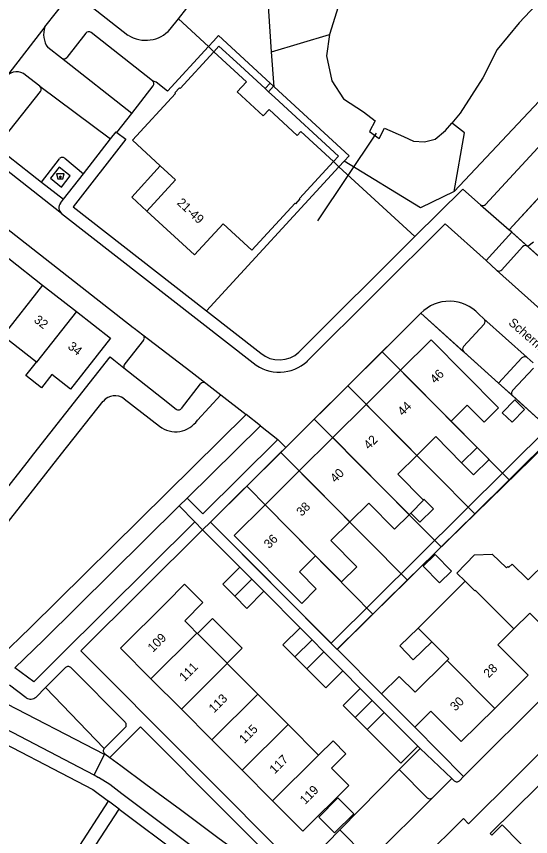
# Model space of a CAD drawing. Extents: x 194485 to 197793, y 468269 to 470822.
# Drawn here: x 195619.8 to 195688.5, y 470198.8 to 470308.5 of the extents above; entities that cross this region are included whole.
import ezdxf

# ---------------------------------------------------------------- set-up
doc = ezdxf.new("R2010")
doc.units = 0
for name, color, linetype in [('BGT grensvlak begroeid terreindeel', 7, 'Continuous'), ('BGT grensvlak gebouwinstallatie plus 1', 7, 'Continuous'), ('BGT grensvlak onbegroeid terreindeel', 7, 'Continuous'), ('BGT grensvlak ondersteunend waterdeel LR', 7, 'Continuous'), ('BGT grensvlak overig bouwwerk uitbreiding populatie', 7, 'Continuous'), ('BGT grensvlak pand op maaiveld', 7, 'Continuous'), ('BGT grensvlak pand op maaiveld LR', 7, 'Continuous'), ('BGT grensvlak vegetatieobject', 7, 'Continuous'), ('BGT grensvlak waterdeel', 7, 'Continuous'), ('BGT grensvlak wegdeel', 7, 'Continuous'), ('BGT lijnelement kunstwerkdeel uitbreiding populatie duiker', 7, 'Continuous'), ('BGT puntobject bak afval apart plaats', 7, 'Continuous'), ('BGT tekst huisnummerreeks', 7, 'Continuous'), ('BGT tekst openbare ruimte label weg', 7, 'Continuous'), ('GEM grensvlak WOZ_BRK percelen', 7, 'Continuous')]:
    doc.layers.add(name, color=color, linetype=linetype)

msp = doc.modelspace()

# ---------------------------------------------------------------- linework, layer by layer
at = {"layer": 'BGT grensvlak begroeid terreindeel'}
for p, q in [((195718.36, 470327.72), (195678.31, 470285.09)), ((195645.45, 470304.48), (195641.43, 470308.18)), ((195654.23, 470299.11), (195653.91, 470303.79)), ((195673.07, 470279.06), (195662.91, 470288.41)), ((195634.17, 470257.37), (195638.92, 470253.69)), ((195643.97, 470254.51), (195647.1, 470257.9))]:
    msp.add_line(p, q, dxfattribs=at)
for points in [[(195653.91, 470303.79), (195653.34, 470311.98), (195656.93, 470323.75), (195660.52, 470328.3)], [(195678.31, 470285.09), (195673.83, 470282.9), (195663.61, 470289.17)], [(195609.32, 470229.02), (195625.8, 470250), (195631.38, 470257.03)]]:
    msp.add_lwpolyline(points, dxfattribs=at)
for centre, radius, start, end in [((195632.95, 470255.71), 2.05, 53.6879, 140.0818), ((195641.06, 470256.47), 3.51, 232.3232, 325.9644)]:
    msp.add_arc(centre, radius, start, end, dxfattribs=at)
at = {"layer": 'BGT grensvlak gebouwinstallatie plus 1'}
for p, q in [((195635.2, 470284.32), (195639, 470288.54)), ((195637.21, 470282.46), (195635.2, 470284.32)), ((195643.99, 470225.95), (195645.99, 470227.96)), ((195645.99, 470227.96), (195649.96, 470224)), ((195671.06, 470224.33), (195673.49, 470226.67)), ((195672.82, 470222.44), (195671.06, 470224.33)), ((195675.32, 470224.84), (195672.82, 470222.44)), ((195649.96, 470224), (195647.94, 470221.98)), ((195663.44, 470220.97), (195660.9, 470223.52)), ((195658.61, 470221.24), (195661.15, 470218.69)), ((195661.15, 470218.69), (195663.44, 470220.97))]:
    msp.add_line(p, q, dxfattribs=at)
at = {"layer": 'BGT grensvlak onbegroeid terreindeel'}
for p, q in [((195662.91, 470288.41), (195645.18, 470269.13)), ((195673.87, 470268.81), (195679.59, 470263.66)), ((195632.79, 470262.57), (195634.15, 470261.49)), ((195684.26, 470259.45), (195686.15, 470257.74)), ((195657.69, 470194.25), (195663.01, 470199.72))]:
    msp.add_line(p, q, dxfattribs=at)
for points in [[(195645.45, 470304.48), (195639.98, 470298.53), (195638.46, 470299.72), (195637.98, 470299.92)], [(195606.99, 470230.76), (195621.2, 470248.85), (195622.11, 470250), (195632.29, 470262.97), (195632.79, 470262.57)]]:
    msp.add_lwpolyline(points, dxfattribs=at)
at = {"layer": 'BGT grensvlak ondersteunend waterdeel LR'}
msp.add_line((195653.91, 470303.79), (195661.63, 470306.1), dxfattribs=at)
msp.add_lwpolyline([(195678.31, 470285.09), (195679.72, 470292.95), (195678.08, 470294.19), (195678.01, 470294.25)], dxfattribs=at)
at = {"layer": 'BGT grensvlak overig bouwwerk uitbreiding populatie'}
for p, q in [((195674.18, 470234.96), (195675.77, 470236.54)), ((195675.77, 470236.54), (195677.96, 470234.32)), ((195676.36, 470232.74), (195674.18, 470234.96)), ((195677.96, 470234.32), (195676.36, 470232.74)), ((195660.21, 470201.41), (195662.78, 470203.98)), ((195662.78, 470203.98), (195664.89, 470201.86)), ((195662.32, 470199.3), (195660.21, 470201.41)), ((195664.89, 470201.86), (195662.32, 470199.3))]:
    msp.add_line(p, q, dxfattribs=at)
msp.add_lwpolyline([(195687.74, 470255.94), (195686.06, 470254.22), (195684.74, 470255.51), (195686.42, 470257.23), (195687.74, 470255.94)], dxfattribs=at)
at = {"layer": 'BGT grensvlak pand op maaiveld'}
for p, q in [((195635.28, 470291.95), (195639, 470288.54)), ((195618.74, 470276.13), (195623.28, 470272.58)), ((195623.28, 470272.58), (195627.82, 470269.03)), ((195622.44, 470262.25), (195617.94, 470265.78)), ((195671.14, 470261.18), (195666.54, 470256.62)), ((195666.54, 470256.62), (195662.07, 470252.17)), ((195681.38, 470250.87), (195677.92, 470254.36)), ((195662.07, 470252.17), (195657.59, 470247.73)), ((195682.98, 470249.24), (195681.38, 470250.87)), ((195679.31, 470248.82), (195680.92, 470247.19)), ((195680.92, 470247.19), (195682.98, 470249.24)), ((195657.59, 470247.73), (195653.03, 470243.19)), ((195674.28, 470243.95), (195674.18, 470243.85)), ((195674.28, 470243.95), (195675.55, 470242.63)), ((195672.3, 470241.86), (195672.52, 470242.08)), ((195673.71, 470240.85), (195672.52, 470242.08)), ((195675.55, 470242.63), (195673.71, 470240.85)), ((195649.66, 470234.83), (195651.26, 470233.22)), ((195679.77, 470232.98), (195678.66, 470234.05)), ((195685.51, 470234.95), (195685.64, 470234.82)), ((195651.26, 470233.22), (195652.86, 470231.61)), ((195679.77, 470232.98), (195673.49, 470226.67)), ((195643.92, 470226.02), (195642.96, 470226.99)), ((195657.71, 470226.73), (195659.31, 470225.12)), ((195673.49, 470226.67), (195675.32, 470224.84)), ((195643.99, 470225.95), (195643.92, 470226.02)), ((195647.94, 470221.98), (195643.99, 470225.95)), ((195659.31, 470225.12), (195660.9, 470223.52)), ((195675.32, 470224.84), (195677.59, 470222.58)), ((195660.9, 470223.52), (195658.61, 470221.24)), ((195647.98, 470221.94), (195647.94, 470221.98)), ((195658.61, 470221.24), (195657.02, 470222.85)), ((195677.37, 470222.36), (195677.59, 470222.58)), ((195652.05, 470217.86), (195647.98, 470221.94)), ((195637.77, 470219.91), (195641.83, 470215.83)), ((195656.11, 470213.78), (195652.05, 470217.86)), ((195665.76, 470218.63), (195667.37, 470217.02)), ((195668.61, 470217.88), (195673.04, 470213.42)), ((195667.37, 470217.02), (195668.97, 470215.4)), ((195641.83, 470215.83), (195645.89, 470211.75)), ((195668.97, 470215.4), (195673.46, 470210.89)), ((195665.08, 470214.74), (195666.68, 470213.13)), ((195660.17, 470209.7), (195656.11, 470213.78)), ((195645.89, 470211.75), (195649.96, 470207.67)), ((195649.96, 470207.67), (195654.02, 470203.59))]:
    msp.add_line(p, q, dxfattribs=at)
for points in [[(195646.18, 470303.8), (195641.65, 470298.88), (195641.57, 470298.95), (195640.97, 470298.3), (195641.05, 470298.22), (195635.28, 470291.95)], [(195662.18, 470289.09), (195657.8, 470293.12), (195657.32, 470292.6), (195653.57, 470296.05), (195652.79, 470295.21), (195649.3, 470298.42), (195650.56, 470299.78), (195646.18, 470303.8)], [(195637.21, 470282.46), (195643.57, 470276.61), (195647.41, 470280.79), (195651.27, 470277.23), (195657.06, 470283.53), (195657.14, 470283.45), (195657.74, 470284.1), (195657.65, 470284.17), (195662.18, 470289.09)], [(195639, 470288.54), (195641.06, 470286.64), (195637.21, 470282.46)], [(195627.82, 470269.03), (195632.35, 470265.48), (195627.01, 470258.67), (195624.52, 470260.62), (195623.11, 470258.83), (195621.03, 470260.46), (195622.44, 470262.25)], [(195677.92, 470254.36), (195680.04, 470256.5), (195682.32, 470254.22), (195684.26, 470256.14), (195675.23, 470265.25), (195671.14, 470261.18)], [(195673.32, 470249.79), (195675.85, 470252.31), (195679.31, 470248.82)], [(195674.18, 470243.85), (195670.78, 470247.28), (195673.32, 470249.79)], [(195653.03, 470243.19), (195648.89, 470239.09), (195657.93, 470230), (195659.88, 470231.93), (195657.62, 470234.22), (195659.77, 470236.34)], [(195664.36, 470240.9), (195666.9, 470243.42), (195670.36, 470239.94), (195672.3, 470241.86)], [(195659.77, 470236.34), (195663.23, 470232.86), (195665.29, 470234.9), (195661.83, 470238.39), (195664.36, 470240.9)], [(195678.66, 470234.05), (195681.06, 470236.5), (195683.41, 470236.58), (195685.33, 470234.74), (195685.51, 470234.95)], [(195690.56, 470235.48), (195688.21, 470233.13), (195686.09, 470235.26), (195685.64, 470234.82)], [(195648.97, 470230.94), (195647.37, 470232.55), (195649.66, 470234.83)], [(195639.85, 470230.1), (195642.27, 470232.58), (195644.72, 470230.1), (195642.28, 470227.67), (195642.96, 470226.99)], [(195652.86, 470231.61), (195650.58, 470229.33), (195648.97, 470230.94)], [(195639.85, 470230.1), (195633.7, 470223.99), (195637.77, 470219.91)], [(195686.29, 470226.58), (195688.42, 470228.7), (195692.47, 470224.62), (195696.94, 470229.06)], [(195657.02, 470222.85), (195655.42, 470224.45), (195657.71, 470226.73)], [(195683.74, 470215.95), (195688.21, 470220.39), (195684.16, 470224.47), (195686.29, 470226.58)], [(195668.61, 470217.88), (195670.98, 470220.23), (195673.09, 470218.1), (195677.37, 470222.36)], [(195665.76, 470218.63), (195663.47, 470216.35), (195665.08, 470214.74)], [(195673.04, 470213.42), (195675.21, 470215.57), (195679.27, 470211.51), (195683.74, 470215.95)], [(195666.68, 470213.13), (195671.17, 470208.61), (195673.46, 470210.89)], [(195660.17, 470209.7), (195662.12, 470211.63), (195663.85, 470209.89), (195661.9, 470207.96)], [(195654.02, 470203.59), (195658.07, 470199.52), (195664.22, 470205.63), (195661.9, 470207.96)], [(195692.01, 470203.04), (195689.57, 470205.53), (195683.15, 470199.19)], [(195683.15, 470199.19), (195683.35, 470198.99), (195684.72, 470200.35), (195689.34, 470195.7), (195688.24, 470194.62), (195690.86, 470191.98), (195695.49, 470196.53), (195696.81, 470195.17), (195700.47, 470198.8), (195696.25, 470203.09)]]:
    msp.add_lwpolyline(points, dxfattribs=at)
at = {"layer": 'BGT grensvlak pand op maaiveld LR'}
for p, q in [((195623.28, 470272.58), (195617.94, 470265.78)), ((195627.82, 470269.03), (195622.44, 470262.25)), ((195671.14, 470261.18), (195677.92, 470254.36)), ((195666.54, 470256.62), (195673.32, 470249.79)), ((195662.07, 470252.17), (195672.3, 470241.86)), ((195679.31, 470248.82), (195681.38, 470250.87)), ((195657.59, 470247.73), (195664.36, 470240.9)), ((195653.03, 470243.19), (195659.77, 470236.34)), ((195648.97, 470230.94), (195651.26, 470233.22)), ((195681.08, 470231.69), (195679.77, 470232.98)), ((195681.08, 470231.69), (195681.15, 470231.76)), ((195681.15, 470231.76), (195686.29, 470226.58)), ((195643.92, 470226.02), (195637.77, 470219.91)), ((195657.02, 470222.85), (195659.31, 470225.12)), ((195677.37, 470222.36), (195683.74, 470215.95)), ((195647.98, 470221.94), (195641.83, 470215.83)), ((195652.05, 470217.86), (195645.89, 470211.75)), ((195665.08, 470214.74), (195667.37, 470217.02)), ((195668.97, 470215.4), (195666.68, 470213.13)), ((195656.11, 470213.78), (195649.96, 470207.67)), ((195660.17, 470209.7), (195654.02, 470203.59))]:
    msp.add_line(p, q, dxfattribs=at)
msp.add_lwpolyline([(195672.52, 470242.08), (195674.24, 470243.79), (195674.18, 470243.85)], dxfattribs=at)
at = {"layer": 'BGT grensvlak vegetatieobject'}
for p, q in [((195646.13, 470305.21), (195646.8, 470305.95)), ((195646.8, 470305.95), (195653.69, 470299.61)), ((195646.13, 470305.21), (195645.45, 470304.48)), ((195646.18, 470303.8), (195645.45, 470304.48)), ((195646.18, 470303.8), (195646.86, 470304.54)), ((195654.17, 470299.17), (195654.23, 470299.11)), ((195654.23, 470299.11), (195664.27, 470289.88)), ((195654.33, 470297.66), (195653.49, 470298.43)), ((195654.33, 470297.66), (195662.85, 470289.82)), ((195662.18, 470289.09), (195662.85, 470289.82)), ((195662.18, 470289.09), (195662.91, 470288.41)), ((195663.61, 470289.17), (195662.91, 470288.41)), ((195663.61, 470289.17), (195664.27, 470289.88))]:
    msp.add_line(p, q, dxfattribs=at)
msp.add_lwpolyline([(195653.02, 470298.88), (195649.2, 470302.38), (195646.86, 470304.54)], dxfattribs=at)
at = {"layer": 'BGT grensvlak waterdeel'}
for points in [[(195687.46, 470344.37), (195686.3, 470342.8), (195681.04, 470335.86), (195677.3, 470330.84), (195668.11, 470318.08), (195665.14, 470313.49), (195662.82, 470309.82), (195661.63, 470306.1)], [(195701.95, 470323.14), (195698.94, 470320.13), (195692.85, 470313.9), (195687, 470307.65), (195684.07, 470304.09), (195682.16, 470300.31), (195679.11, 470295.58), (195678.01, 470294.25)], [(195661.63, 470306.1), (195661.24, 470303.23), (195661.95, 470299.89), (195663.53, 470297.48), (195666.2, 470295.76), (195667.77, 470294.56), (195666.98, 470293.11), (195668.31, 470292.2), (195668.99, 470293.58), (195671.55, 470292.44), (195672.87, 470291.81), (195674.35, 470291.76), (195675.76, 470292.12), (195677.17, 470293.24), (195678.01, 470294.25)]]:
    msp.add_lwpolyline(points, dxfattribs=at)
at = {"layer": 'BGT grensvlak wegdeel'}
for p, q in [((195641.43, 470308.18), (195657.75, 470329.06)), ((195723.75, 470321.34), (195685.68, 470279.97)), ((195623.59, 470307.13), (195626.97, 470311.45)), ((195627.68, 470311.54), (195634.69, 470306.01)), ((195640.35, 470306.8), (195641.43, 470308.18)), ((195623.59, 470307.13), (195618.43, 470300.5)), ((195629.04, 470306.28), (195626.5, 470303.02)), ((195637.98, 470299.92), (195629.75, 470306.36)), ((195703.48, 470306.13), (195682.53, 470283.37)), ((195625.8, 470302.94), (195623.96, 470304.37)), ((195635.2, 470295.55), (195625.8, 470302.94)), ((195622.91, 470299.18), (195621, 470300.67)), ((195622.91, 470299.18), (195632.37, 470292.13)), ((195635.2, 470295.55), (195638.08, 470299.23)), ((195653.69, 470299.61), (195653.02, 470298.88)), ((195653.49, 470298.43), (195653.02, 470298.88)), ((195654.17, 470299.17), (195653.49, 470298.43)), ((195653.69, 470299.61), (195654.17, 470299.17)), ((195617.11, 470291.05), (195622.97, 470298.49)), ((195633.2, 470292.99), (195635.2, 470295.55)), ((195628.74, 470287.48), (195632.37, 470292.13)), ((195617.11, 470291.05), (195623.14, 470286.35)), ((195623.14, 470286.35), (195625.51, 470289.47)), ((195626.23, 470289.56), (195628.74, 470287.48)), ((195626.06, 470284.07), (195628.74, 470287.48)), ((195623.14, 470286.35), (195626.06, 470284.07)), ((195625.66, 470283.55), (195626.06, 470284.07)), ((195681.84, 470283.32), (195685.68, 470279.97)), ((195625.81, 470282.17), (195651.42, 470262.17)), ((195657.56, 470263.61), (195673.07, 470279.06)), ((195682.59, 470275.85), (195686.04, 470279.65)), ((195686.04, 470279.65), (195685.68, 470279.97)), ((195688.17, 470277.73), (195686.04, 470279.65)), ((195688.91, 470278.32), (195688.17, 470277.73)), ((195687.47, 470277.7), (195684.7, 470274.63)), ((195688.17, 470277.73), (195695.86, 470270.81)), ((195682.59, 470275.85), (195684, 470274.59)), ((195693.15, 470266.35), (195684, 470274.59)), ((195645.18, 470269.13), (195652.46, 470263.45)), ((195655.8, 470250.86), (195673.87, 470268.81)), ((195681.62, 470268.69), (195682.3, 470268.07)), ((195682.3, 470268.07), (195688.08, 470262.88)), ((195682.34, 470267.36), (195679.57, 470264.35)), ((195635.5, 470266.83), (195636.68, 470265.92)), ((195636.68, 470265.92), (195643.12, 470261.01)), ((195636.77, 470265.22), (195634.27, 470262.03)), ((195684.26, 470259.45), (195687.39, 470262.84)), ((195688.87, 470262.16), (195688.08, 470262.88)), ((195634.15, 470261.49), (195639.16, 470257.53)), ((195643.12, 470261.01), (195645.11, 470259.46)), ((195688.91, 470261.45), (195686.12, 470258.46)), ((195641.83, 470256.07), (195644.4, 470259.37)), ((195645.11, 470259.46), (195647.1, 470257.9)), ((195639.16, 470257.53), (195641.12, 470255.98)), ((195647.1, 470257.9), (195650.5, 470255.25)), ((195686.15, 470257.74), (195690.52, 470253.81)), ((195652.4, 470253.76), (195650.5, 470255.25)), ((195642.61, 470244.09), (195652.4, 470253.76)), ((195652.4, 470253.76), (195654.74, 470251.94)), ((195655.8, 470250.86), (195654.74, 470251.94)), ((195641.54, 470243.03), (195642.61, 470244.09)), ((195641.54, 470243.03), (195643.64, 470240.91)), ((195644.67, 470239.82), (195643.64, 470240.91)), ((195645.74, 470240.86), (195644.67, 470239.82)), ((195649.66, 470234.83), (195644.67, 470239.82)), ((195708.81, 470236.02), (195679.59, 470206.83)), ((195657.71, 470226.73), (195652.86, 470231.61)), ((195626.34, 470221.4), (195623.68, 470218.75)), ((195634.33, 470214.09), (195627.05, 470221.4)), ((195665.76, 470218.63), (195663.44, 470220.97)), ((195621.08, 470217.38), (195618.86, 470219.07)), ((195623.68, 470218.75), (195622.39, 470217.47)), ((195631.51, 470210.58), (195623.68, 470218.75)), ((195631.53, 470209.79), (195615.32, 470218.14)), ((195616.2, 470214.3), (195630.12, 470207.07)), ((195631.51, 470210.58), (195634.33, 470213.38)), ((195679.59, 470206.83), (195673.04, 470213.42)), ((195631.53, 470209.79), (195631.58, 470209.89)), ((195631.58, 470209.89), (195632.25, 470209.4)), ((195673.76, 470210.6), (195670.95, 470207.76)), ((195673.76, 470210.6), (195673.46, 470210.89)), ((195678.02, 470206.57), (195673.76, 470210.6)), ((195630.15, 470207.06), (195631.53, 470209.79)), ((195670.95, 470207.76), (195663.01, 470199.72)), ((195674.7, 470203.98), (195670.95, 470207.76)), ((195630.12, 470207.07), (195630.15, 470207.06)), ((195630.15, 470207.06), (195630.73, 470206.71)), ((195679.03, 470206.27), (195679.59, 470206.83)), ((195678.02, 470206.57), (195675.41, 470203.98)), ((195678.02, 470206.57), (195678.32, 470206.27)), ((195633.51, 470202.47), (195632.1, 470203.52)), ((195675.41, 470203.98), (195666.67, 470195.32)), ((195633.51, 470202.47), (195654.51, 470186.77)), ((195663.01, 470199.72), (195666.68, 470196.02))]:
    msp.add_line(p, q, dxfattribs=at)
for points in [[(195633.2, 470292.99), (195634.4, 470292.08), (195627.35, 470283.06), (195645.18, 470269.13)], [(195632.37, 470292.13), (195633.1, 470293.06), (195633.2, 470292.99)], [(195625.81, 470282.17), (195616.09, 470289.76), (195615.39, 470290.54)], [(195624.31, 470286.86), (195625.81, 470285.69), (195626.98, 470287.18), (195625.48, 470288.35), (195624.31, 470286.86)], [(195610.17, 470286.64), (195635.39, 470266.92), (195635.5, 470266.83)], [(195673.07, 470279.06), (195679.47, 470285.43), (195681.84, 470283.32)], [(195658.68, 470262.39), (195677.12, 470280.77), (195682.59, 470275.85)], [(195684.26, 470259.45), (195679.61, 470263.64), (195679.59, 470263.66)], [(195617.61, 470222.84), (195621.67, 470226.79), (195639.89, 470244.78), (195650.5, 470255.25)], [(195691.19, 470253.81), (195661.85, 470224.67), (195645.74, 470240.86)], [(195692.31, 470252.88), (195672.01, 470233.05), (195662.65, 470223.87), (195668.61, 470217.88)], [(195654.74, 470251.94), (195644.71, 470241.98), (195642.61, 470244.09)], [(195645.74, 470240.86), (195654.93, 470250), (195655.8, 470250.86)], [(195619.58, 470221.37), (195623.38, 470225.08), (195641.54, 470243.03)], [(195643.64, 470240.91), (195625.52, 470222.93), (195622.09, 470219.5), (195619.58, 470221.37)], [(195657.69, 470194.25), (195628.39, 470223.66), (195644.67, 470239.82)], [(195712.44, 470232.47), (195680.25, 470200.52), (195679.55, 470201.24), (195668.58, 470190.32)], [(195613.85, 470213.46), (195629.99, 470205.09), (195632.1, 470203.52)], [(195660.62, 470189.15), (195636.36, 470213.5), (195632.25, 470209.4)], [(195632.25, 470209.4), (195633.74, 470208.3), (195637.1, 470205.83), (195641.71, 470202.41), (195646.88, 470198.54), (195650.41, 470195.98), (195653.94, 470193.29), (195657.89, 470190.34), (195658.8, 470189.64)], [(195685.03, 470164.86), (195682.17, 470167.2), (195679.57, 470169.34), (195675.28, 470172.92), (195671.35, 470176.12), (195667.29, 470179.28), (195662.71, 470182.82), (195659.55, 470185.3), (195655.86, 470188.11), (195651.9, 470191.06), (195648.39, 470193.69), (195644.93, 470196.23), (195639.57, 470200.26), (195635.14, 470203.58), (195633.87, 470204.54), (195632.26, 470205.76), (195630.73, 470206.71)], [(195608.88, 470183.01), (195617.04, 470179.54), (195619.09, 470183.49), (195632.1, 470203.52)], [(195618.51, 470178.61), (195620.47, 470182.38), (195633.51, 470202.47)]]:
    msp.add_lwpolyline(points, dxfattribs=at)
for centre, radius, start, end in [((195626.43, 470306.1), 3.02, 160.1475, 215.0417), ((195629.44, 470305.97), 0.501, 52.0848, 141.8839), ((195637.06, 470309.73), 4.4, 237.5002, 318.2887), ((195626.1, 470303.34), 0.509, 232.9453, 321.0234), ((195619.8, 470299.3), 1.82, 48.8451, 138.608), ((195637.67, 470299.53), 0.502, 323.6774, 51.7938), ((195622.58, 470298.8), 0.5, 321.5919, 49.4844), ((195625.91, 470289.17), 0.5, 96.5495, 142.7229), ((195625.91, 470289.17), 0.494, 50.9285, 96.8129), ((195626.45, 470282.94), 1, 141.9254, 230.3464), ((195682.16, 470283.71), 0.501, 230.2289, 317.2447), ((195687.84, 470277.36), 0.501, 48.34, 137.8306), ((195684.33, 470274.97), 0.509, 229.0406, 316.9594), ((195677.68, 470265.06), 5.35, 42.7095, 135.4574), ((195681.96, 470267.7), 0.51, 318.582, 46.9013), ((195636.38, 470265.52), 0.502, 322.1412, 52.3884), ((195679.94, 470264.01), 0.5, 137.3423, 225.7806), ((195654.91, 470266.49), 3.91, 231.0276, 312.6076), ((195687.75, 470262.5), 0.5, 49.2951, 137.3118), ((195634.83, 470261.62), 0.692, 143.4931, 190.5488), ((195654.92, 470266.49), 5.56, 231.0005, 312.5665), ((195644.8, 470259.06), 0.502, 52.2752, 141.8543), ((195686.49, 470258.12), 0.502, 137.3947, 227.752), ((195641.43, 470256.37), 0.501, 231.777, 321.9727), ((195626.69, 470221.05), 0.5, 44.8979, 134.94), ((195621.69, 470218.18), 1, 232.8316, 314.8546), ((195633.97, 470213.73), 0.501, 314.9554, 44.7205), ((195631.81, 470210.26), 0.432, 132.7288, 238.1281), ((195678.68, 470206.62), 0.5, 224.8979, 314.94), ((195675.06, 470204.35), 0.511, 225.903, 313.6115)]:
    msp.add_arc(centre, radius, start, end, dxfattribs=at)
at = {"layer": 'BGT lijnelement kunstwerkdeel uitbreiding populatie duiker'}
msp.add_line((195660.07, 470281.16), (195667.94, 470292.88), dxfattribs=at)
at = {"layer": 'BGT puntobject bak afval apart plaats'}
msp.add_lwpolyline([(195625.97, 470286.78), (195626.14, 470287.45), (195625.14, 470287.45), (195625.32, 470286.78)], close=True, dxfattribs=at)
msp.add_circle((195625.64, 470287.05), 0.1, dxfattribs=at)
for start, end in [(0, 180), (180, 0)]:
    msp.add_arc((195625.64, 470287.05), 0.1, start, end, dxfattribs=at)
at = {"layer": 'GEM grensvlak WOZ_BRK percelen'}
for p, q in [((195668.68, 470263.66), (195664.08, 470259.09)), ((195685.68, 470246.54), (195668.68, 470263.66)), ((195664.08, 470259.09), (195659.61, 470254.65)), ((195681.07, 470241.98), (195664.08, 470259.09)), ((195659.61, 470254.65), (195655.14, 470250.2)), ((195676.58, 470237.55), (195659.61, 470254.65)), ((195655.14, 470250.2), (195650.59, 470245.68)), ((195672.09, 470233.12), (195655.14, 470250.2)), ((195685.68, 470246.54), (195681.07, 470241.98)), ((195667.45, 470228.54), (195650.59, 470245.68)), ((195676.58, 470237.55), (195681.07, 470241.98)), ((195672.09, 470233.12), (195676.58, 470237.55)), ((195667.45, 470228.54), (195672.09, 470233.12))]:
    msp.add_line(p, q, dxfattribs=at)
for points in [[(195708.12, 470268.42), (195703.82, 470263.64), (195685.68, 470279.97), (195690.28, 470284.97)], [(195685.68, 470246.54), (195691.84, 470252.62), (195673.87, 470268.81), (195668.68, 470263.66)], [(195667.45, 470228.54), (195662.68, 470223.83), (195645.74, 470240.86), (195650.59, 470245.68)]]:
    msp.add_lwpolyline(points, dxfattribs=at)

# ---------------------------------------------------------------- texts
at = {"layer": 'BGT tekst huisnummerreeks'}
for s, rotation, p in [('21-49', 317.3, (195641.15, 470283.47)), ('32', 322, (195622.01, 470267.73)), ('34', 321.9, (195626.55, 470264.18)), ('46', 44.8, (195675.79, 470259.32)), ('44', 44.8, (195671.45, 470255.01)), ('42', 44.8, (195666.92, 470250.51)), ('40', 44.8, (195662.44, 470246.06)), ('38', 44.8, (195657.92, 470241.57)), ('36', 44.8, (195653.57, 470237.25)), ('109', 44.9, (195638.03, 470223.39)), ('111', 44.9, (195642.26, 470219.48)), ('28', 44.8, (195682.95, 470219.95)), ('113', 44.9, (195646.2, 470215.27)), ('30', 44.8, (195678.48, 470215.51)), ('115', 44.9, (195650.26, 470211.18)), ('117', 44.9, (195654.33, 470207.11)), ('119', 44.9, (195658.39, 470203.03))]:
    msp.add_text(s, height=1.2, rotation=rotation, dxfattribs=at).set_placement(p)
at = {"layer": 'BGT tekst openbare ruimte label weg'}
msp.add_text('Schermbloem', height=1.2, rotation=319, dxfattribs=at).set_placement((195685.49, 470267.39))

doc.saveas('drawing.dxf')
